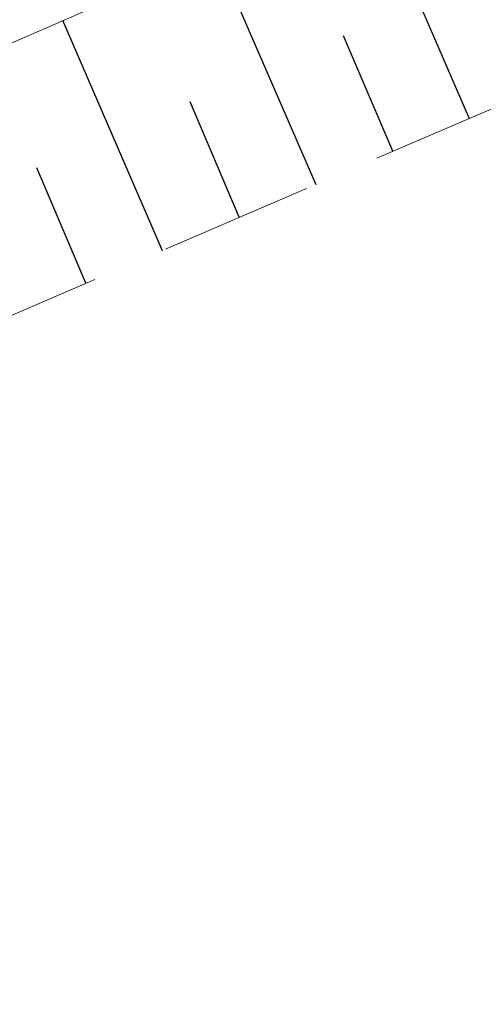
# Model space of a CAD drawing. Header units: metres. Extents: x 7523615 to 7533948, y 5492686 to 5502120.
# Tile 521 of 656: x 7531228.36 to 7531231.38, y 5499071.24 to 5499077.64. Entities that reach past the tile are written whole.
import ezdxf

# ---------------------------------------------------------------- set-up
doc = ezdxf.new("R2010")
doc.units = ezdxf.units.M
doc.linetypes.add('1.0_0.5', pattern=[1.5, 1, -0.5])

msp = doc.modelspace()

# ---------------------------------------------------------------- linework, layer by layer
at = {"layer": '000 Inne (niezydentyfikowane)', "color": 7, "linetype": 'CONTINUOUS', "lineweight": 25, "flags": 128}
for points in [[(7531231.29, 5499077), (7531230.64, 5499078.5)], [(7531230.29, 5499076.57), (7531229.64, 5499078.07)], [(7531229.29, 5499076.14), (7531228.64, 5499077.64)], [(7531230.79, 5499076.79), (7531230.47, 5499077.54)], [(7531229.79, 5499076.36), (7531229.47, 5499077.11)], [(7531228.79, 5499075.93), (7531228.47, 5499076.68)]]:
    msp.add_lwpolyline(points, dxfattribs=at)
at = {"layer": 'skarpa nieumocniona', "color": 7, "linetype": '1.0_0.5', "lineweight": 18, "flags": 128}
msp.add_lwpolyline([(7531096.86, 5498998.94), (7531096.17, 5499000.14), (7531132.43, 5499025.99), (7531177.74, 5499054.09), (7531208.27, 5499068.84), (7531243.9, 5499084.23), (7531288.75, 5499106.77), (7531330.31, 5499137.62), (7531363.99, 5499165.3), (7531403.39, 5499198.23), (7531426, 5499213.98), (7531477.8, 5499243.06), (7531506.76, 5499258.69), (7531507.93, 5499256.79), (7531504.04, 5499254.54), (7531472.49, 5499237.11), (7531448.55, 5499223.73), (7531427.2, 5499212.72), (7531404.87, 5499196.56), (7531364.93, 5499163.96), (7531331.88, 5499136.62), (7531289.13, 5499105.38), (7531245.01, 5499082.9), (7531210.16, 5499067.92), (7531178.38, 5499053.18), (7531133.03, 5499024.54)], close=True, dxfattribs=at)
msp.add_lwpolyline([(7531096.86, 5498998.94), (7531096.17, 5499000.14), (7531132.43, 5499025.99), (7531177.74, 5499054.09), (7531208.27, 5499068.84), (7531243.9, 5499084.23), (7531288.75, 5499106.77), (7531330.31, 5499137.62), (7531363.99, 5499165.3), (7531403.39, 5499198.23), (7531426, 5499213.98), (7531477.8, 5499243.06), (7531506.76, 5499258.69), (7531507.93, 5499256.79), (7531504.04, 5499254.54), (7531472.49, 5499237.11), (7531448.55, 5499223.73), (7531427.2, 5499212.72), (7531404.87, 5499196.56), (7531364.93, 5499163.96), (7531331.88, 5499136.62), (7531289.13, 5499105.38), (7531245.01, 5499082.9), (7531210.16, 5499067.92), (7531178.38, 5499053.18), (7531133.03, 5499024.54)], close=True, dxfattribs=at)

doc.saveas('drawing.dxf')
